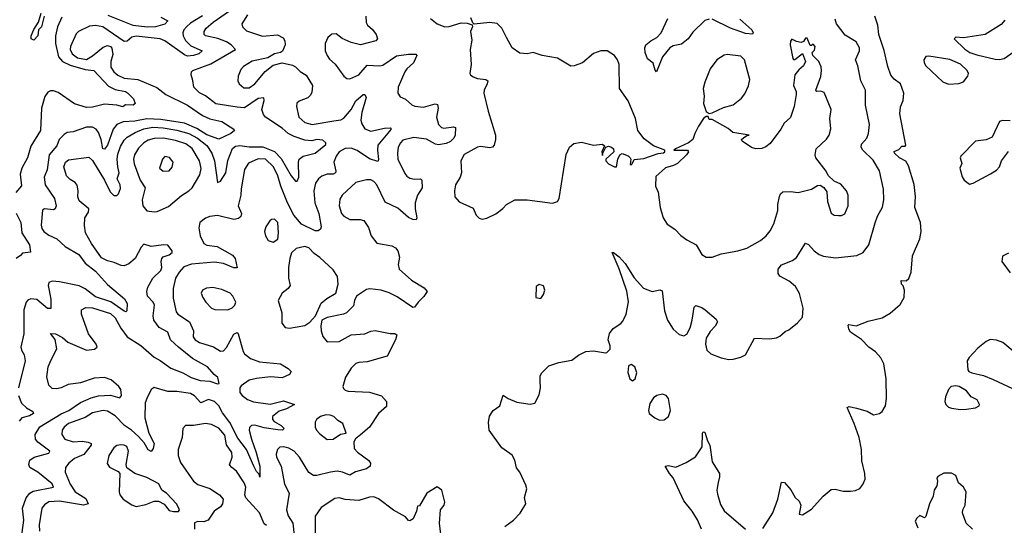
# Model space of a CAD drawing. Extents: x 1603745 to 1745082, y 385868 to 533966.
# Tile 602 of 646: x 1654580 to 1661127, y 502092 to 505452. Entities that reach past the tile are written whole.
import ezdxf

# ---------------------------------------------------------------- set-up
doc = ezdxf.new("R2010")
doc.units = 0

msp = doc.modelspace()

# ---------------------------------------------------------------- linework, layer by layer
at = {"layer": '0CON20XD'}
for points in [[(1654590.5, 501995), (1654607.5, 502125), (1654599.7, 502205), (1654622.8, 502275), (1654647.9, 502305), (1654670.5, 502319.5), (1654805.6, 502345), (1654795, 502366.7), (1654700.5, 502445), (1654647.8, 502475), (1654641.8, 502495), (1654648.5, 502525), (1654675.3, 502544.7), (1654775, 502571.8), (1654781.4, 502585), (1654701.5, 502645), (1654685.5, 502665), (1654684, 502695), (1654713.9, 502746.1), (1654855, 502831.7), (1654906.2, 502853.8), (1654985, 502907.5), (1655055, 502939.5), (1655105, 502952.4), (1655185, 502956.2), (1655245, 502940), (1655256.5, 502953.5), (1655252.9, 502995), (1655240, 503015), (1655189.2, 503059.2), (1655145, 503073.6), (1655075, 503069.2), (1654985, 503038), (1654902, 503028), (1654856.2, 503005), (1654825, 502999.4), (1654795, 503000), (1654775, 503023.3), (1654761.3, 503078.7), (1654770.5, 503145), (1654788.3, 503191.7), (1654827.8, 503265), (1654816, 503326), (1654785, 503367.5), (1654817.5, 503365), (1654865, 503340.8), (1654899.2, 503309.2), (1655025, 503256.8), (1655076.9, 503263.1), (1655095.7, 503275), (1655089.4, 503295), (1655037.3, 503365), (1654991.2, 503495), (1654991.4, 503525), (1655019.6, 503540.4), (1655065, 503536.8), (1655185, 503499.8), (1655215, 503469.7), (1655253.1, 503403.1), (1655295.2, 503345.2), (1655385, 503285.8), (1655475, 503208.8), (1655513.2, 503186.8), (1655585, 503136.9), (1655665.3, 503105.3), (1655720, 503075), (1655780, 503055), (1655845, 503050), (1655895, 503031.2), (1655906.7, 503033.3), (1655897.1, 503075), (1655873, 503093), (1655828.2, 503145), (1655729.4, 503199.4), (1655635.8, 503275), (1655583.3, 503325), (1655564.6, 503375), (1655506.9, 503406.9), (1655472.5, 503455), (1655467.5, 503485), (1655475.8, 503555.8), (1655467.1, 503575), (1655430.5, 503615), (1655425.5, 503645), (1655433.1, 503675), (1655466.2, 503733.8), (1655518.9, 503785), (1655525.2, 503805), (1655520, 503845), (1655524.6, 503865.4), (1655535, 503876.9), (1655575, 503889.5), (1655594.3, 503905), (1655594.3, 503915), (1655565, 503954.2), (1655536.4, 503956.4), (1655455, 503943.8), (1655405, 503960), (1655388.8, 503941.2), (1655348.2, 503865), (1655305, 503829.4), (1655275, 503815.7), (1655255, 503817.5), (1655208, 503838), (1655165, 503848.8), (1655125, 503870.5), (1655057.9, 503965), (1655018.5, 504035), (1655011.1, 504085), (1655013.3, 504135), (1655037.9, 504172.1), (1655040, 504195), (1654975, 504248.8), (1654967.3, 504275), (1654969.6, 504315), (1654962.3, 504352.3), (1654949.6, 504369.6), (1654915, 504389.2), (1654891.4, 504415), (1654874.7, 504475), (1654885.5, 504505), (1654905, 504520.8), (1655039.1, 504539.1), (1655065, 504515.5), (1655143.8, 504385), (1655182.7, 504307.3), (1655205, 504283.3), (1655225, 504283.1), (1655236.7, 504295), (1655250.2, 504329.8), (1655248, 504355), (1655229.2, 504395), (1655242.3, 504435), (1655231.6, 504475), (1655227.6, 504525), (1655231.7, 504558.3), (1655250.6, 504609.4), (1655275, 504651.8), (1655295, 504672.2), (1655346.8, 504703.2), (1655405, 504726.4), (1655465, 504737.4), (1655535, 504734), (1655625, 504718), (1655705, 504696.1), (1655763.2, 504665), (1655825, 504616.2), (1655856.8, 504565), (1655874.8, 504515), (1655895, 504371.2), (1655915, 504378.1), (1655949.7, 504435), (1655965, 504515.8), (1655994.4, 504595.6), (1656015, 504611.3), (1656044.8, 504615.2), (1656105, 504606.4), (1656197, 504607), (1656275, 504576.7), (1656318.8, 504528.8), (1656385, 504413.9), (1656415, 504379.2), (1656425, 504379.2), (1656436.9, 504405), (1656433.1, 504505), (1656438.9, 504525), (1656465, 504546.1), (1656545.7, 504565), (1656615, 504623.8), (1656615.8, 504635), (1656595, 504652), (1656556, 504656), (1656522, 504648), (1656475, 504651), (1656405, 504675.8), (1656365, 504696), (1656325, 504731.8), (1656215, 504803.6), (1656201.2, 504821.2), (1656190.7, 504855), (1656205.4, 504915), (1656202.5, 504932.5), (1656165, 504927.5), (1656075, 504865.9), (1656025, 504870.6), (1655883.6, 504893.6), (1655815.3, 504945.3), (1655775, 504965.6), (1655737.1, 505005), (1655732.3, 505047.7), (1655719.2, 505085), (1655722.5, 505105), (1655732, 505115), (1655850.9, 505159.1), (1656015.6, 505255), (1655987.3, 505285), (1655955.5, 505305.5), (1655897.7, 505327.7), (1655815.8, 505345), (1655807.5, 505355), (1655807.1, 505375), (1655820, 505395), (1655866, 505435), (1656055, 505565.8)], [(1654861.3, 505468.7), (1654832, 505405), (1654818.1, 505345), (1654819.2, 505295), (1654838.9, 505205), (1654865, 505174.4), (1654915, 505149.4), (1655015, 505120.7), (1655074.1, 505114.1), (1655170.1, 505010.1), (1655215, 504988.1), (1655283.3, 504975), (1655296.8, 504966.8), (1655336.8, 504926.8), (1655348.8, 504895), (1655335, 504883.8), (1655283.9, 504886.1), (1655265, 504873.3), (1655225, 504884.4), (1655145, 504890), (1655065, 504871.4), (1655025, 504868.8), (1654945, 504893.3), (1654835, 504967.7), (1654805, 504980), (1654785, 504980.6), (1654768.3, 504971.7), (1654747.2, 504942.8), (1654726.1, 504863.9), (1654717.9, 504715), (1654655, 504610.8), (1654631.8, 504535), (1654593.6, 504465), (1654584.3, 504425), (1654591.7, 504348.3), (1654555, 504304.5)], [(1655795, 505478.5), (1655715, 505429.1), (1655691.8, 505408.2), (1655671.8, 505385), (1655664.1, 505365), (1655666.4, 505345), (1655682.7, 505315), (1655718.1, 505278.1), (1655794, 505245), (1655772, 505225), (1655735, 505213.5), (1655695, 505210.7), (1655675, 505218.4), (1655545, 505311.2), (1655515, 505325.2), (1655355, 505342.8), (1655325, 505336.4), (1655295, 505310), (1655275, 505306.9), (1655132.9, 505405), (1655085, 505414.2), (1655045, 505408.8), (1654971.4, 505375), (1654955, 505358.1), (1654918.1, 505275), (1654916.4, 505255), (1654929.2, 505225), (1654965, 505198.8), (1655025, 505188.5), (1655065, 505211.6), (1655135, 505270), (1655165, 505280.5), (1655183.8, 505275), (1655192.7, 505262.7), (1655198.9, 505221.1), (1655186.1, 505175), (1655186.6, 505136.6), (1655205, 505106.5), (1655233.4, 505083.4), (1655275, 505064.7), (1655365, 505054.8), (1655491.7, 505001.7), (1655552.7, 504955), (1655695, 504885.2), (1655794.8, 504814.8), (1655845, 504793.2), (1655925, 504776.4), (1656004, 504725), (1656008, 504715), (1655985, 504695.5), (1655905, 504657.3), (1655825, 504686.9), (1655759, 504729), (1655675, 504765.5), (1655518.6, 504788.6), (1655426, 504794), (1655345, 504778.4), (1655267.4, 504772.6), (1655225, 504755.3), (1655201.7, 504725), (1655165, 504618.1), (1655145, 504591.1), (1655133.6, 504593.6), (1655122.4, 504655), (1655105, 504701.9), (1655088.1, 504725), (1655065, 504737.9), (1655025, 504737.1), (1654935, 504706), (1654895, 504702.2), (1654875, 504690), (1654843.6, 504655), (1654826.7, 504615), (1654776.7, 504553.3), (1654761.9, 504455), (1654742.4, 504405), (1654748.8, 504355), (1654811.1, 504265), (1654823.5, 504215), (1654815.7, 504195), (1654805, 504188.6), (1654745, 504195.7), (1654732.7, 504187.3), (1654722.8, 504087.2), (1654726.8, 504065), (1654740.8, 504045), (1654775, 504019.3), (1654826.6, 503996.6), (1654882.9, 503945), (1654972.8, 503892.8), (1655015.3, 503835), (1655085, 503781.4), (1655163.3, 503693.3), (1655276.6, 503596.6), (1655295.8, 503565), (1655292.9, 503517.1), (1655285, 503511.4), (1655275, 503514.5), (1655187.1, 503577.1), (1655085, 503609.3), (1655015, 503664.3), (1654975, 503684.3), (1654845, 503710.8), (1654795.6, 503714.4), (1654775, 503706.2), (1654769.4, 503685), (1654787.2, 503595), (1654787.6, 503532.4), (1654765, 503533.5), (1654695, 503592.9), (1654655, 503596.4), (1654635, 503588.9), (1654622.2, 503575), (1654607.5, 503525), (1654607.9, 503492.1), (1654608, 503365), (1654587.5, 503275), (1654592.1, 503255), (1654610.8, 503225), (1654617.6, 503185), (1654572.4, 503005)], [(1654742, 505475), (1654725.8, 505405), (1654704.4, 505385.6), (1654701.4, 505345), (1654675, 505315.8), (1654657.5, 505325), (1654657.1, 505345), (1654673.7, 505386.3), (1654704.3, 505435), (1654722.5, 505495)], [(1655518.1, 505468.1), (1655566, 505445), (1655545, 505423.3), (1655482.5, 505405), (1655426.8, 505403.2), (1655335, 505412.9), (1655169.2, 505479.2)], [(1656095.3, 505484.7), (1656056.9, 505425), (1656060.8, 505405), (1656087.8, 505377.8), (1656195, 505342.9), (1656295, 505350.9), (1656332.2, 505332.2), (1656342.4, 505312.4), (1656345.5, 505285), (1656327.5, 505242.5), (1656315, 505234.2), (1656273.8, 505225), (1656230.9, 505199.1), (1656125, 505177.1), (1656067.8, 505142.2), (1656049.5, 505120.5), (1656032.6, 505077.4), (1656030, 505045), (1656038.5, 505025), (1656070.5, 505000.5), (1656105, 504999.4), (1656143.9, 505025), (1656212.2, 505107.8), (1656265, 505150.8), (1656325, 505166), (1656395, 505150), (1656415, 505139.5), (1656445, 505107.8), (1656484.6, 505084.6), (1656527.5, 505015), (1656522, 504968), (1656511.7, 504948.3), (1656495, 504933.3), (1656439.4, 504910.6), (1656423.2, 504896.8), (1656420, 504875), (1656435.4, 504805), (1656475, 504770), (1656524.7, 504754.7), (1656669.8, 504780.2), (1656715, 504787.5), (1656735, 504798), (1656783.6, 504855), (1656815, 504913.1), (1656864.3, 504955), (1656875, 504955.6), (1656883.6, 504935), (1656855.3, 504835), (1656848.8, 504785), (1656855, 504759.2), (1656875, 504727.1), (1656915, 504711.3), (1657005, 504730.4), (1657043.6, 504733.6), (1657050, 504725), (1656962.2, 504617.8), (1656959.5, 504585), (1656966.2, 504523.8), (1656960.8, 504509.2), (1656905, 504527.8), (1656825, 504581.9), (1656785, 504598.4), (1656745, 504595.8), (1656705, 504574.5), (1656683.4, 504545), (1656668.4, 504505), (1656683.1, 504445), (1656680.6, 504435), (1656665, 504426.4), (1656625, 504425.3), (1656588.5, 504411.5), (1656566.3, 504393.7), (1656546.6, 504365), (1656535.9, 504315.9), (1656542.5, 504235), (1656569.5, 504165), (1656583.9, 504075), (1656580, 504060), (1656565, 504048.8), (1656545, 504050), (1656454.4, 504094.4), (1656403.9, 504153.9), (1656360, 504235), (1656316.9, 504345), (1656296.7, 504415), (1656267.9, 504475), (1656215, 504524.7), (1656165, 504527.5), (1656100.7, 504499.3), (1656074.1, 504455.9), (1656051.7, 504328.3), (1656049.6, 504285), (1656032.1, 504215), (1656055.4, 504165), (1656051.1, 504145), (1656035, 504131.2), (1656005, 504123.4), (1655895, 504150), (1655845.4, 504144.6), (1655815, 504132.2), (1655778.6, 504105), (1655770.9, 504069.1), (1655779.4, 504015), (1655805.3, 503965.3), (1655824.7, 503954.7), (1655894.2, 503944.3), (1655995, 503886.4), (1656011.8, 503865), (1656025.9, 503804.1), (1656005, 503802.9), (1655935, 503832.3), (1655875, 503839.8), (1655722.4, 503827.6), (1655671.2, 503808.8), (1655639.5, 503775), (1655616.2, 503735), (1655600.4, 503665), (1655601.5, 503601.5), (1655620.5, 503510.5), (1655631.9, 503495), (1655708.5, 503445), (1655736.5, 503385), (1655734.2, 503345), (1655746, 503325), (1655775, 503306.9), (1655868.6, 503278.6), (1655915, 503248.8), (1655935, 503252), (1655955, 503274.2), (1656005, 503362.9), (1656025, 503374), (1656033.6, 503363.6), (1656065, 503247.5), (1656075, 503232.5), (1656115, 503200.5), (1656175, 503179.1), (1656315.3, 503165.3), (1656365.7, 503135), (1656384.3, 503115), (1656375, 503094.4), (1656325, 503071.8), (1656248.5, 503078.5), (1656155, 503068.6), (1656105, 503055.9), (1656052.2, 503017.8), (1656044.6, 503005), (1656044.6, 502975), (1656059.5, 502955), (1656095, 502928.9), (1656135, 502912.8), (1656245, 502896.4), (1656335, 502918.2), (1656407.5, 502895), (1656354.2, 502865), (1656305, 502850.4), (1656260, 502815), (1656261.5, 502795), (1656271.9, 502781.9), (1656319.2, 502755), (1656339.2, 502735), (1656326.5, 502723.5), (1656296.1, 502726.1), (1656205, 502738.6), (1656143.3, 502756.7), (1656122, 502755), (1656107.8, 502742.2), (1656106.5, 502723.5), (1656121.1, 502665), (1656153.3, 502575), (1656175.9, 502485), (1656177.5, 502412.5), (1656171.7, 502431.7), (1656155, 502449.2), (1656136, 502485), (1656087.1, 502595), (1656030.9, 502670.9), (1655978, 502775), (1655928.3, 502838.3), (1655904.7, 502885), (1655875, 502914.7), (1655835, 502927.1), (1655785, 502906.2), (1655742.9, 502952.9), (1655715, 502967.6), (1655625, 502980), (1655565, 502981.2), (1655475, 503006.7), (1655455, 502993.3), (1655424.4, 502935)], [(1656882.5, 505475), (1656882.9, 505432.9), (1656892.5, 505415), (1656926.6, 505386.6), (1656950, 505355), (1656958.6, 505325), (1656949.1, 505310.9), (1656845, 505285.4), (1656785, 505301.9), (1656725, 505327.1), (1656685, 505357.5), (1656655, 505356.5), (1656629.4, 505335), (1656611.9, 505295), (1656611.9, 505245), (1656624.6, 505214.6), (1656640.5, 505190.5), (1656677.6, 505157.6), (1656736, 505076), (1656755, 505062.2), (1656775, 505059.1), (1656834.7, 505085.3), (1656890.4, 505149.6), (1656975.3, 505144.7), (1656995, 505151.2), (1657085, 505211.1), (1657164.3, 505224.3), (1657215, 505222.5), (1657220, 505215), (1657197.5, 505165), (1657154.6, 505125.4), (1657141.9, 505105), (1657096, 505005), (1657093.6, 504963.6), (1657109.5, 504939.5), (1657145, 504924), (1657186.6, 504886.6), (1657206.7, 504876.7), (1657265, 504871.5), (1657343, 504893), (1657358.2, 504888.2), (1657363.5, 504865), (1657350.6, 504805), (1657365.8, 504755), (1657385, 504735.8), (1657400.7, 504730.7), (1657465, 504740), (1657476.7, 504735), (1657475.4, 504685), (1657467.7, 504665), (1657445, 504642.9), (1657415, 504629.2)], [(1657310.8, 505460.8), (1657355, 505424), (1657405.9, 505405.9), (1657435, 505407.5), (1657515, 505430.8), (1657555, 505430), (1657588.3, 505418.3), (1657590, 505405), (1657578, 505375), (1657585.9, 505315.9), (1657576.1, 505253.9), (1657582, 505155), (1657573.8, 505095), (1657577.5, 505085), (1657595, 505073.3), (1657625, 505061.2), (1657680, 505055), (1657692.5, 505045), (1657688.8, 505025), (1657668, 504985), (1657666.1, 504963.9), (1657695, 504843.3), (1657744.3, 504685), (1657744.3, 504655), (1657735, 504617.5), (1657724.2, 504605.8), (1657705, 504601.4), (1657645, 504608.8), (1657625, 504605.4), (1657534.7, 504555.3), (1657513.8, 504515), (1657517.8, 504435), (1657508.1, 504405), (1657478.6, 504355), (1657471.5, 504315), (1657474.3, 504275), (1657502.2, 504242.2), (1657595, 504199.2), (1657615, 504153.3), (1657635, 504133.8), (1657655, 504127.5)], [(1657655, 504127.5), (1657685, 504132.5), (1657747, 504163), (1657792.7, 504197.3), (1657815.9, 504224.1), (1657872.5, 504255), (1657955, 504255.3), (1658123, 504233), (1658155, 504243.3), (1658167.1, 504265), (1658213.4, 504556.6), (1658235, 504605.8), (1658265, 504630), (1658315, 504638.1), (1658395, 504618.6), (1658454.2, 504624.2), (1658467.5, 504615), (1658451.2, 504575), (1658455, 504550), (1658456.7, 504565), (1658477.5, 504605), (1658495, 504611.4), (1658516, 504606), (1658529.2, 504595), (1658530, 504575), (1658477.5, 504525), (1658476.2, 504515), (1658494, 504495), (1658535, 504474.2), (1658547.5, 504475), (1658556.7, 504525), (1658571.2, 504555), (1658585, 504562.5), (1658625, 504548.1), (1658638.8, 504535), (1658643.8, 504525), (1658640, 504490), (1658645, 504487.5), (1658652.5, 504495), (1658665, 504522.5), (1658730.6, 504529.4), (1658825, 504563.3), (1658861.7, 504568.3), (1658870, 504575), (1658870, 504585), (1658793.2, 504613.2), (1658731.3, 504661.3), (1658689.2, 504715), (1658674.3, 504795), (1658625, 504912.5), (1658568.6, 504995), (1658566.9, 505155), (1658555, 505186.7), (1658533.8, 505215), (1658485.5, 505245.5), (1658445, 505245.6), (1658395, 505227.1), (1658321.2, 505165), (1658267.5, 505145), (1658245, 505143.3), (1658155, 505195.6), (1658054.4, 505214.4), (1657995, 505233.8), (1657953.6, 505226.4), (1657905, 505230), (1657855, 505266.2), (1657816, 505335), (1657786.2, 505395), (1657755, 505426.7), (1657705, 505433.8), (1657602.5, 505422.5), (1657592.5, 505432.5), (1657580, 505465)], [(1659165, 505456.7), (1659135, 505446.9), (1659055, 505368.6), (1659024, 505326), (1658979.9, 505290.1), (1658925, 505278.7), (1658902.5, 505265), (1658853.8, 505205), (1658815, 505106.2), (1658805, 505116.7), (1658792.5, 505162.5), (1658755, 505191.2), (1658738.6, 505235), (1658736.5, 505265), (1658743.5, 505285), (1658777.5, 505312.5), (1658815.5, 505335), (1658845.4, 505365), (1658890.3, 505459.7)], [(1659520.5, 502069.5), (1659587.1, 502175), (1659620.8, 502265), (1659645, 502377.5), (1659665.7, 502375.7), (1659707.9, 502327.9), (1659737, 502277), (1659762.3, 502252.3), (1659773.8, 502225), (1659763.3, 502165), (1659785, 502161.2), (1659845, 502200), (1659923.3, 502285), (1659975, 502328.8), (1660001.7, 502331.7), (1660055, 502319.2), (1660105, 502318), (1660137.3, 502322.7), (1660165, 502336.7), (1660187, 502363), (1660200.5, 502399.5), (1660200, 502435), (1660180.2, 502520.2), (1660176.9, 502595), (1660162.3, 502675), (1660129.1, 502769.1), (1660082.5, 502875), (1660095, 502882.5), (1660145, 502870), (1660215, 502850), (1660257, 502827), (1660296.2, 502833.8), (1660315, 502847.5), (1660336.2, 502885), (1660344, 502935), (1660340.6, 503065), (1660325.6, 503165), (1660305.8, 503205.8), (1660269.4, 503245), (1660225, 503275.4), (1660176.3, 503326.3), (1660104, 503375), (1660092, 503395), (1660087.5, 503422.5), (1660093.9, 503426.1), (1660142.3, 503417.7), (1660221.2, 503448.8), (1660315, 503470), (1660368.8, 503501.2), (1660435, 503560), (1660461.2, 503605), (1660463.8, 503655), (1660453.6, 503683.6), (1660442.5, 503695), (1660441.7, 503718.3), (1660475, 503717.5), (1660491.7, 503731.7), (1660507.5, 503775), (1660517.3, 503882.7), (1660565.7, 503995), (1660574.4, 504045), (1660570, 504105), (1660532.2, 504205), (1660537.1, 504277.1), (1660527.2, 504357.2), (1660490.3, 504480.3), (1660472.2, 504512.2), (1660430, 504535), (1660395.8, 504565), (1660394.6, 504575.4), (1660425, 504589.2), (1660445, 504611.2), (1660467.5, 504612.5), (1660471.7, 504618.3), (1660432.4, 504827.6), (1660435.8, 504874.2), (1660454, 504915), (1660459.2, 504965), (1660435.6, 505025.6), (1660395, 505056.2), (1660372.7, 505082.7), (1660352, 505142), (1660327, 505247), (1660291.8, 505355), (1660285, 505416.7), (1660265.6, 505475)], [(1657805, 502084), (1657863.3, 502125), (1657908.3, 502171.7), (1657946, 502235), (1657937.3, 502277.3), (1657951.5, 502335), (1657945, 502358), (1657905.6, 502445), (1657883.5, 502473.5), (1657872.3, 502525), (1657855, 502558.6), (1657785, 502606.7), (1657702.5, 502725), (1657696.2, 502775), (1657703, 502817), (1657727.5, 502855), (1657773.6, 502886.4), (1657795, 502956.7), (1657827.5, 502935), (1657885, 502910), (1657975, 502896.2), (1658006.1, 502903.9), (1658035, 502960), (1658043.8, 503005), (1658041.7, 503051.7), (1658041.2, 503085), (1658051.2, 503105), (1658097.3, 503152.7), (1658165, 503174), (1658251.7, 503188.3), (1658296.4, 503223.6), (1658345, 503246.7), (1658395, 503251.2), (1658475, 503237.5), (1658485, 503240), (1658507, 503263), (1658506.7, 503285), (1658493.3, 503325), (1658502.3, 503367.7), (1658525, 503400), (1658577.3, 503432.7), (1658591.2, 503448.8), (1658611.9, 503495), (1658627, 503577), (1658617.4, 503647.4), (1658566.2, 503796.2), (1658520, 503905), (1658527.5, 503905), (1658565, 503876.2), (1658605, 503832), (1658665, 503737.1), (1658728.7, 503668.7), (1658785, 503645.8), (1658836, 503656), (1658851.2, 503651.2), (1658868.1, 503518.1), (1658888.1, 503455), (1658925, 503395.8), (1658965, 503360), (1658995, 503350.8), (1659015, 503362), (1659038.2, 503405), (1659052.2, 503455), (1659065, 503542.5), (1659075, 503552.5), (1659115, 503540), (1659137.5, 503525), (1659211.7, 503461.7), (1659218.8, 503445), (1659204, 503415), (1659170.9, 503379.1), (1659144.7, 503335.3), (1659139.6, 503295), (1659148.9, 503255), (1659175, 503231.9), (1659245, 503204.3), (1659295, 503192.9), (1659325, 503197.1), (1659375, 503209.4), (1659405, 503225.8), (1659465, 503336.7), (1659565, 503331.2), (1659612.3, 503337.7), (1659635, 503348.8), (1659669.5, 503380.5), (1659695, 503391.2), (1659752.7, 503437.3), (1659784.1, 503475.9), (1659788.6, 503535), (1659765, 503633.3), (1659738.2, 503678.2), (1659695.4, 503715.4), (1659635, 503746.7), (1659623.8, 503765), (1659624, 503795), (1659645, 503824), (1659717.4, 503852.6), (1659745, 503871.9), (1659805, 503966), (1659825, 503958), (1659862.9, 503915), (1659895, 503890.6), (1659925, 503880.6), (1660005, 503870), (1660146.7, 503885), (1660188.8, 503905), (1660226.9, 503955), (1660267.8, 504102.2), (1660283, 504147), (1660315.9, 504205.9), (1660326.5, 504255), (1660323.5, 504325), (1660297.4, 504447.4), (1660255, 504517.8), (1660186.9, 504585), (1660175.6, 504605), (1660176.9, 504625), (1660211.9, 504665), (1660224.6, 504695.4), (1660231.1, 504755), (1660204.5, 504885), (1660203.1, 504983.1), (1660173.8, 505045), (1660152.9, 505145), (1660137.5, 505185), (1660162.9, 505245), (1660164, 505265), (1660141.2, 505305), (1660068.6, 505348.6), (1660011.9, 505425), (1660001.5, 505455)], [(1659368.6, 505455), (1659448, 505385), (1659456.2, 505365), (1659453, 505357), (1659405, 505360.5), (1659306, 505395), (1659185, 505456.4)], [(1661130.3, 505449.7), (1661105, 505420), (1661000, 505355), (1660855, 505331.4), (1660805, 505336.7), (1660794.2, 505325), (1660865, 505257.1), (1660898.1, 505235), (1660945, 505217.9), (1661065, 505190.4), (1661095, 505188.4), (1661125, 505195.3), (1661215, 505255.4)], [(1659145, 503873.3), (1659185, 503873.8), (1659244.3, 503895.7), (1659355, 503915.8), (1659415, 503934.2), (1659506, 503985), (1659542.5, 504015), (1659570.9, 504049.1), (1659594.3, 504095), (1659621.4, 504185), (1659621.4, 504225), (1659631.9, 504278.1), (1659638.8, 504295), (1659655, 504308), (1659705, 504311.2), (1659755, 504303.3), (1659845, 504326), (1659885, 504351.2), (1659901.7, 504351.7), (1659926, 504336), (1659947.7, 504307.7), (1659951.4, 504245), (1659975, 504166.2), (1659995, 504154.2), (1660025, 504150.8), (1660045, 504152), (1660067, 504163), (1660088, 504215), (1660088.8, 504285), (1660077.5, 504315), (1660038.8, 504358.8), (1659995, 504380), (1659956.2, 504416.2), (1659941.2, 504445), (1659874.2, 504534.2), (1659868.8, 504555), (1659876.7, 504595), (1659945, 504658.8), (1659962, 504685), (1659973.9, 504726.1), (1659965.7, 504795), (1659975.8, 504855), (1659928.1, 504968.1), (1659907.3, 504977.3), (1659880, 504975), (1659873.6, 504983.6), (1659905.7, 505075), (1659912, 505115), (1659908.8, 505138.8), (1659893.3, 505175), (1659852.5, 505215), (1659850, 505235), (1659865, 505250), (1659868, 505275), (1659855, 505290), (1659845, 505280), (1659835, 505280), (1659815, 505330), (1659805, 505330), (1659791.7, 505308.3), (1659775, 505301.2), (1659745, 505307.5), (1659715, 505322.5), (1659705, 505310), (1659703.5, 505285), (1659720, 505195), (1659725, 505187.5), (1659735, 505187.5), (1659785, 505227.5), (1659804, 505175), (1659791.4, 505145), (1659760.3, 505119.7), (1659734, 505085), (1659724.1, 505015.9), (1659742.5, 504975), (1659742.5, 504955), (1659730, 504875), (1659705, 504802.5), (1659662.5, 504765), (1659640, 504725), (1659569.5, 504630.5), (1659542, 504608), (1659514.4, 504595.6), (1659474.3, 504594.3), (1659445, 504602), (1659383.3, 504645), (1659380, 504655), (1659392.7, 504667.3), (1659415, 504682.5), (1659430, 504685), (1659322.7, 504702.7), (1659289.7, 504729.7), (1659185, 504790), (1659165, 504790), (1659158.3, 504808.3), (1659145, 504810), (1659127.5, 504795), (1659093.3, 504745), (1659068, 504695), (1659056.2, 504655), (1659026.2, 504633.8), (1658940, 504595), (1658930, 504585), (1659020, 504585), (1659026.7, 504575), (1659013.3, 504555), (1658953, 504497), (1658927.3, 504482.7), (1658875, 504467.5), (1658810.8, 504409.2), (1658808, 504345), (1658824.2, 504305), (1658838.6, 504205), (1658858.8, 504135), (1658885, 504093.3), (1658935, 504060), (1658977, 504017), (1659015, 503988.8), (1659078.8, 503955), (1659115, 503891.2), (1659145, 503873.3)], [(1659165, 504830), (1659185, 504832.5), (1659260.5, 504869.5), (1659325, 504886.2), (1659378.7, 504931.3), (1659401.3, 504958.7), (1659426.4, 505013.6), (1659434.2, 505055.8), (1659399.2, 505185), (1659375, 505209.2), (1659285, 505220.8), (1659265, 505216), (1659215.8, 505185), (1659172, 505125), (1659135, 505037.5), (1659124, 504995), (1659130, 504945), (1659126.2, 504895), (1659145, 504842.5), (1659165, 504830)], [(1660755, 505024.2), (1660825, 505029.2), (1660855, 505040), (1660885, 505077.5), (1660887.5, 505095), (1660880, 505115), (1660835, 505157.1), (1660765, 505187.8), (1660625, 505210), (1660605, 505207.5), (1660592.5, 505185), (1660594.3, 505165), (1660606, 505145), (1660718.7, 505038.7), (1660755, 505024.2)], [(1661165, 504780.5), (1661115, 504781.4), (1661095, 504775.8), (1661045, 504672.5), (1661006.6, 504653.4), (1660934.3, 504645.7), (1660836.7, 504545), (1660833.3, 504535), (1660843.6, 504496.4), (1660830, 504465), (1660847.5, 504407.5), (1660860, 504385), (1660895, 504360), (1660918.8, 504365), (1661035, 504427.7), (1661075, 504453.1), (1661095.2, 504475), (1661107.3, 504515), (1661153.9, 504576.1)], [(1655475, 504174.4), (1655495, 504177.8), (1655568.7, 504211.3), (1655656.7, 504283.3), (1655705.5, 504314.5), (1655726.2, 504335), (1655778.5, 504421.5), (1655787.4, 504462.6), (1655775.9, 504515), (1655727.1, 504597.1), (1655685, 504628), (1655615, 504649.3), (1655535.2, 504664.8), (1655475, 504663.5), (1655435, 504651.6), (1655405, 504634.1), (1655370.7, 504599.3), (1655344.2, 504555), (1655336.9, 504525), (1655341.6, 504495), (1655380.8, 504385), (1655413.6, 504335), (1655394.5, 504255), (1655398.5, 504215), (1655425, 504182.9), (1655475, 504174.4)], [(1657415, 504629.2), (1657365, 504620.4), (1657345, 504625.4), (1657285, 504659), (1657201.4, 504668.6), (1657128.5, 504651.5), (1657111.5, 504635), (1657097.1, 504605), (1657091.1, 504565), (1657093.3, 504525), (1657140.9, 504430.9), (1657155, 504412), (1657175, 504399.2), (1657205, 504393.1), (1657245, 504395.6), (1657254, 504385), (1657257.1, 504335), (1657224.2, 504285.8), (1657209.7, 504235), (1657208.7, 504195), (1657221.4, 504135), (1657217, 504123), (1657195, 504123.5), (1657165, 504136.7), (1657095, 504198.8), (1657009.2, 504239.2), (1656955.3, 504355), (1656935, 504376.9), (1656915, 504387.1), (1656885, 504388.2), (1656815, 504369.5), (1656724.3, 504285), (1656709.5, 504259.5), (1656704.6, 504214.6), (1656720.6, 504165), (1656735, 504145.8), (1656774.5, 504124.5), (1656844.2, 504124.2), (1656868.3, 504118.3), (1656900.3, 504070.3), (1656916.2, 504015), (1656955, 503966.7), (1657055, 503949.2), (1657078.8, 503935), (1657093.3, 503915), (1657106, 503875), (1657097.5, 503825), (1657103.4, 503793.4), (1657185, 503720.6), (1657270.5, 503670.5), (1657288.8, 503645), (1657268.3, 503611.7), (1657228.8, 503575), (1657205, 503542.5), (1657195, 503540), (1657089.8, 503609.8), (1657036.4, 503636.4), (1656984.6, 503654.6), (1656907.5, 503662.5), (1656885, 503659.4), (1656820, 503615), (1656806, 503585), (1656800.5, 503549.5), (1656752.5, 503505), (1656734.1, 503495.9), (1656625, 503472), (1656590, 503455), (1656582.5, 503417.5), (1656584.3, 503385), (1656596.4, 503346.4), (1656625, 503312), (1656705, 503313.6), (1656785, 503358.1), (1656875.6, 503364.4), (1656915, 503381.2), (1656944.2, 503385.8), (1657043.6, 503366.4), (1657075, 503367.5), (1657087, 503357), (1657078.8, 503325), (1657023.8, 503215), (1656891.4, 503178.6), (1656835, 503174.4), (1656815, 503166.9), (1656783.1, 503136.9), (1656746.1, 503076.1), (1656728, 503015), (1656732.1, 503002.1), (1656745, 502990.8), (1656765, 502984.4), (1656905, 502975.8), (1656985, 502952), (1657020, 502915), (1657018.8, 502881.2), (1656965, 502833.8), (1656906.6, 502743.4), (1656845, 502692.5), (1656813.6, 502666.4), (1656802.5, 502647.5), (1656803, 502603), (1656827, 502577), (1656901.9, 502521.9), (1656912, 502505), (1656911.2, 502485), (1656885, 502466), (1656813.5, 502446.5), (1656775, 502424.2), (1656725.7, 502445.7), (1656691.6, 502451.6), (1656646, 502446), (1656555, 502421.8), (1656533.6, 502423.6), (1656503, 502443), (1656441.5, 502545), (1656405, 502583.6), (1656368.8, 502605), (1656335, 502613.3), (1656309.1, 502610.9), (1656293.6, 502596.4), (1656284.4, 502565), (1656288.1, 502545), (1656318.1, 502485), (1656341.8, 502365), (1656370.9, 502305), (1656353.4, 502195), (1656365.4, 502155), (1656395.3, 502105.3), (1656405.4, 502025)], [(1655535, 504446.2), (1655575, 504448.8), (1655595, 504472.5), (1655600, 504505), (1655576.1, 504536.1), (1655545, 504543.8), (1655528.8, 504525), (1655510, 504465), (1655535, 504446.2)], [(1654557.5, 504167.5), (1654587.1, 504105), (1654594.4, 504035), (1654646.2, 503955), (1654653, 503907), (1654598.8, 503901.2), (1654585, 503884), (1654556.7, 503865)], [(1656265, 503973.3), (1656296.1, 503993.9), (1656300, 504035), (1656297.1, 504105), (1656273.6, 504126.4), (1656255, 504123.8), (1656244, 504115), (1656216, 504075), (1656208, 504045), (1656213.8, 504015), (1656233.3, 503985), (1656265, 503973.3)], [(1656375, 503402.5), (1656475, 503420.8), (1656508.3, 503441.7), (1656546.2, 503485), (1656585, 503568.1), (1656621.7, 503598.3), (1656682, 503635), (1656697.8, 503695), (1656693.1, 503745), (1656665, 503789.2), (1656575, 503871.9), (1656537.3, 503897.3), (1656502.5, 503935), (1656475, 503945.5), (1656418.8, 503931.2), (1656388.3, 503901.7), (1656375.7, 503864.3), (1656367.1, 503805), (1656367.5, 503735), (1656377.5, 503685), (1656366, 503665), (1656324.4, 503635), (1656299.5, 503585), (1656322.5, 503505), (1656324, 503435), (1656345.9, 503405.9), (1656375, 503402.5)], [(1661155, 503900), (1661115, 503880), (1661111.2, 503845), (1661165, 503770)], [(1658045, 503600), (1658063.3, 503626.7), (1658072.5, 503655), (1658063, 503683), (1658035, 503693.3), (1658015, 503680), (1658012.5, 503605), (1658045, 503600)], [(1655965, 503523.5), (1655993.8, 503536.2), (1656010.8, 503555), (1656018, 503575), (1655996.9, 503615), (1655979.2, 503635), (1655925, 503660), (1655865, 503672.2), (1655823, 503667), (1655795, 503653.8), (1655787.5, 503635), (1655797.5, 503605), (1655817.5, 503575), (1655856, 503536), (1655877, 503527), (1655965, 503523.5)], [(1661198.8, 503238.8), (1661115.8, 503305.8), (1661075, 503321.2), (1661033.6, 503326.4), (1661005, 503312.5), (1660950.7, 503269.3), (1660893.9, 503206.1), (1660880, 503185), (1660884, 503125), (1660890, 503115), (1660910, 503105), (1660987.9, 503087.9), (1661051.8, 503061.8), (1661181.2, 503001.2)], [(1658655, 503052.5), (1658672.5, 503065), (1658683.3, 503105), (1658670, 503145), (1658645, 503160), (1658628.3, 503151.7), (1658623.6, 503106.4), (1658637.5, 503065), (1658655, 503052.5)], [(1660835, 502862.5), (1660875, 502864.3), (1660935, 502873.3), (1660960, 502885), (1660962.5, 502895), (1660946.7, 502925), (1660906.2, 502946.2), (1660875.8, 502985), (1660825.8, 503015), (1660805, 503019.7), (1660774.4, 503015), (1660756.2, 502995), (1660736.6, 502945), (1660732.2, 502915), (1660738.2, 502895), (1660755, 502877.5), (1660775, 502870), (1660835, 502862.5)], [(1654572.5, 502955), (1654592.7, 502902.7), (1654625, 502872.5), (1654668.5, 502848.5), (1654672, 502835), (1654645, 502819.2), (1654595, 502806.2), (1654575.9, 502784.1)], [(1655424.4, 502935), (1655414.4, 502905), (1655411.1, 502805), (1655437.9, 502705), (1655474.5, 502635), (1655468.1, 502601.9), (1655455, 502582), (1655435, 502592.5), (1655408.8, 502638.8), (1655371.1, 502681.1), (1655323.3, 502725), (1655277.5, 502755), (1655215, 502819.3), (1655165, 502851.1), (1655135, 502854.6), (1655065, 502840.3), (1655015, 502809.2), (1654905, 502767.4), (1654875.4, 502745), (1654863.1, 502725), (1654860, 502695), (1654880.8, 502665), (1654935, 502646.3), (1654995, 502650.2), (1655035.2, 502645.2), (1655054.4, 502635), (1655056.2, 502625), (1655006.8, 502563.2), (1654944.5, 502535), (1654906.7, 502505), (1654884.4, 502475), (1654881.8, 502445), (1654915.8, 502364.2), (1654949.1, 502315), (1655019.8, 502269.8), (1655035.6, 502234.4), (1655003.8, 502226.2), (1654845, 502252.6), (1654775, 502247.1), (1654745, 502227.3), (1654727.1, 502205), (1654709.4, 502095), (1654711.7, 502051.7)], [(1658835, 502790.8), (1658865, 502792.5), (1658894, 502815), (1658907.1, 502855), (1658894.2, 502935), (1658878.8, 502955), (1658855, 502964), (1658815.7, 502954.3), (1658795, 502938.8), (1658769.7, 502900.3), (1658760.8, 502855), (1658766, 502835), (1658803.8, 502805), (1658835, 502790.8)], [(1656625, 502662), (1656665, 502663.3), (1656712.3, 502697.7), (1656750, 502705), (1656728.3, 502768.3), (1656695, 502788.8), (1656668, 502815), (1656644.6, 502824.6), (1656615.4, 502825.4), (1656579.2, 502815), (1656554.2, 502795), (1656545, 502777.5), (1656545.6, 502745), (1656553.8, 502723.8), (1656575, 502699.2), (1656625, 502662)], [(1656220.5, 502090.5), (1656205, 502101.1), (1656175, 502174), (1656083.1, 502275), (1656076.7, 502295), (1656083.1, 502345), (1656072.7, 502375), (1656022.4, 502452.4), (1655990, 502475), (1655975, 502493.8), (1655991.8, 502545), (1655990.9, 502575), (1655955.7, 502625.7), (1655945, 502690), (1655905, 502738.2), (1655855, 502761.9), (1655815, 502768.9), (1655735, 502755.7), (1655683.3, 502755), (1655665.9, 502734.1), (1655659.4, 502675), (1655633.6, 502595), (1655633.5, 502555), (1655648.3, 502508.3), (1655735, 502384.4), (1655765, 502363.5), (1655845, 502335.6), (1655908, 502295), (1655932, 502265), (1655928, 502235), (1655915, 502213.8), (1655873.2, 502186.8), (1655834.3, 502125.7), (1655805, 502114), (1655765, 502116.7), (1655741.7, 502108.3), (1655743.3, 502065)], [(1659113.4, 502065), (1659087.6, 502127.6), (1659051.5, 502185), (1658995.8, 502255), (1658925, 502407.5), (1658900, 502435), (1658872.5, 502485), (1658895, 502490), (1658941.7, 502478.3), (1659010.7, 502509.3), (1659073, 502547), (1659117.5, 502612.5), (1659120.8, 502705), (1659125, 502713.3), (1659135, 502711.2), (1659152.3, 502652.3), (1659168, 502625), (1659183.6, 502513.6), (1659232, 502435), (1659234, 502415), (1659224.5, 502375.5), (1659215.5, 502325), (1659219.8, 502299.8), (1659239.1, 502229.1), (1659265, 502188.1), (1659405, 502065.7)], [(1655602.7, 502182.7), (1655635, 502183.3), (1655643.3, 502195), (1655625, 502233.3), (1655555.8, 502305), (1655525, 502325.8), (1655505, 502368.1), (1655425, 502408.9), (1655345, 502435.6), (1655292.7, 502472.7), (1655288, 502495), (1655302.7, 502585), (1655292.9, 502615), (1655275, 502624.5), (1655253.7, 502626.3), (1655225, 502621.1), (1655205, 502607.1), (1655173.5, 502555), (1655162.3, 502502.3), (1655177.7, 502477.7), (1655235, 502450), (1655246.7, 502435), (1655242, 502315), (1655246, 502295), (1655268, 502265), (1655326.8, 502226.8), (1655355, 502215.8), (1655419.7, 502230.3), (1655475, 502252.5), (1655502.7, 502252.7), (1655541.7, 502231.7), (1655575, 502191.2), (1655602.7, 502182.7)], [(1660915.3, 502065.3), (1660873.1, 502105), (1660848.1, 502175), (1660851.1, 502195), (1660866.6, 502225), (1660872, 502315), (1660855.7, 502345), (1660823, 502373), (1660805, 502422.5), (1660775, 502437.5), (1660725, 502437.5), (1660685, 502416.7), (1660678.8, 502405), (1660682.5, 502385), (1660677.5, 502355), (1660661.2, 502325), (1660653.8, 502285), (1660630, 502235), (1660605, 502150), (1660595, 502142.5), (1660565, 502157.5), (1660545, 502140), (1660535, 502120), (1660552.5, 502075)], [(1657398.3, 501888.3), (1657370.8, 502105), (1657377.5, 502195), (1657403.3, 502225), (1657406.2, 502246.2), (1657386.7, 502325), (1657355, 502346.7), (1657286.7, 502305), (1657238.3, 502221.7), (1657225, 502220), (1657217.5, 502185), (1657196.2, 502135), (1657175, 502122), (1657164.2, 502124.2), (1657145, 502148), (1657065, 502193.1), (1656965, 502266.7), (1656935, 502280.8), (1656905, 502279.1), (1656835, 502255.8), (1656745, 502263.1), (1656705, 502273.5), (1656675, 502270.6), (1656585, 502210.8), (1656545, 502152.5), (1656545.3, 502015)]]:
    msp.add_lwpolyline(points, dxfattribs=at)

doc.saveas('drawing.dxf')
